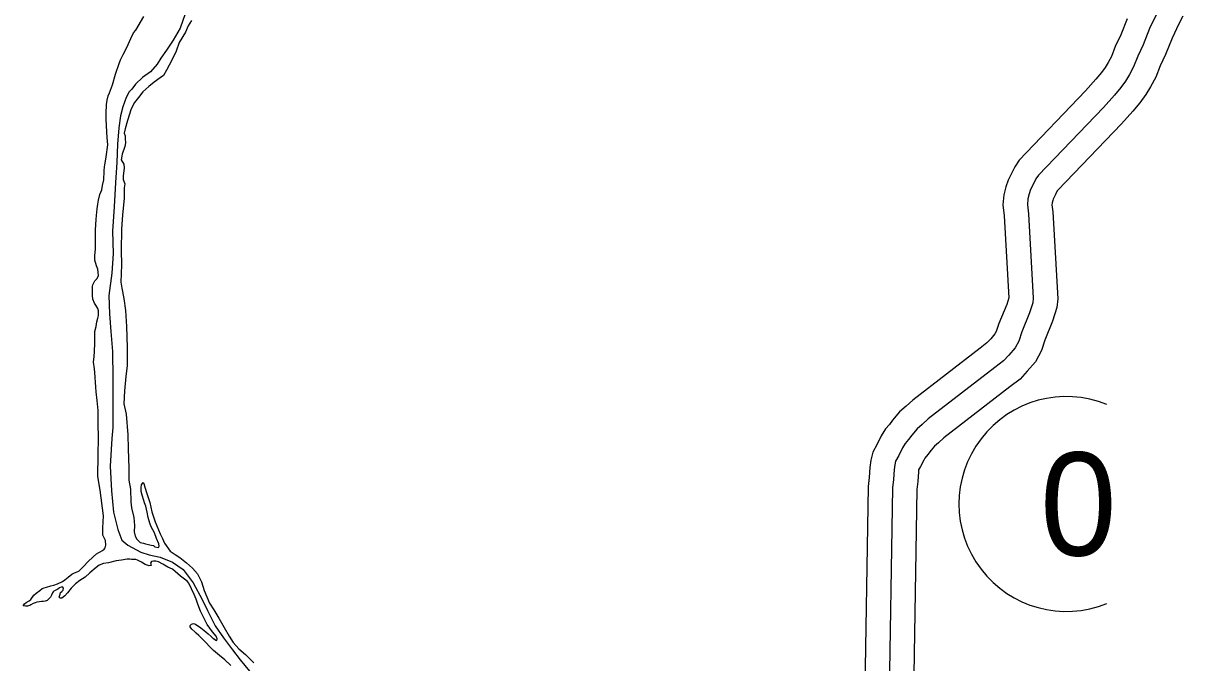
# Model space of a CAD drawing. Extents: x 31699 to 244310, y -8841 to 11474.
# Drawn here: x 148882.3 to 149357.6, y -242.3 to 19.7 of the extents above; entities that cross this region are included whole.
import ezdxf

# ---------------------------------------------------------------- set-up
doc = ezdxf.new("R2010")
doc.units = 0
for name, color, linetype in [('B_Logo', 7, 'Continuous'), ('R_Border Notes', 7, 'Continuous'), ('R_Draft', 7, 'Continuous'), ('R_Logo', 7, 'Continuous'), ('R_XS_EARTHWORK_STAGE2', 7, 'Continuous')]:
    doc.layers.add(name, color=color, linetype=linetype)

msp = doc.modelspace()

# ---------------------------------------------------------------- linework, layer by layer
at = {"layer": 'B_Logo'}
msp.add_lwpolyline([(149347.02, 23.88), (149343.98, 17.49), (149341.35, 10.84), (149339.08, 6.14), (149337.41, 1.77), (149335.66, -1.39), (149334.1, -4.01), (149332.14, -6.71), (149329.52, -9.76), (149325.07, -14.83), (149298.38, -42.58), (149297.4, -44.13), (149296.43, -46.08), (149295.2, -48.5), (149294.62, -50.18), (149294.12, -52.32), (149293.89, -54.73), (149294.28, -58.46), (149296.29, -93.02), (149296.12, -94.83), (149294.78, -98.98), (149291.56, -106.78), (149290.35, -110.53), (149288.86, -113.36), (149286.31, -116.26), (149284.08, -118.7), (149280.59, -121.35), (149253.27, -142.44), (149250.77, -144.68), (149248.67, -146.51), (149246.51, -149.08), (149245.2, -150.9), (149243.83, -152.53), (149242.66, -154.35), (149241.17, -157.37), (149239.87, -159.73), (149239.49, -161.2), (149239.26, -163.21), (149238.98, -167.28), (149238.63, -170.69), (149237.13, -262.39)], dxfattribs=at)
at = {"layer": 'R_Border Notes'}
msp.add_arc((149309.82, -177.29), 44, 67.7471, 292.2529, dxfattribs=at)
at = {"layer": 'R_Draft'}
for points in [[(148915.82, -195.21), (148916.21, -194.2), (148915.98, -192.2), (148914.89, -190.01), (148914.98, -187.07), (148915.24, -182.2), (148913.89, -171.67), (148912.88, -166.07), (148913.02, -157.19), (148913.19, -150.31), (148912.98, -144.24), (148913.03, -139.03), (148912.64, -134.96), (148912.19, -131.36), (148912.04, -129.5), (148911.68, -123.36), (148911.46, -121.89), (148911.16, -119.16), (148911.33, -116.89), (148911.56, -114.88), (148911.71, -111.41), (148911.65, -106.6), (148912.22, -104.52), (148912.52, -102.65), (148912.9, -101.17), (148913.15, -100.1), (148913.19, -98.1), (148912.84, -97.24), (148912.03, -95.85), (148911.55, -94.98), (148910.79, -93.33), (148910.64, -91.86), (148910.75, -90.59), (148910.72, -88.05), (148910.84, -87.45), (148911.23, -86.64), (148911.69, -85.9), (148912.67, -84.95), (148913.12, -83.75), (148912.82, -81.15), (148912.33, -79.68), (148911.7, -77.42), (148911.61, -75.49), (148911.97, -72.88), (148911.89, -67.54), (148911.86, -65), (148912.26, -60.72), (148912.37, -59.12), (148912.67, -56.31), (148912.91, -54.5), (148913.15, -52.76), (148913.72, -50.49), (148914.49, -48.54), (148914.86, -46.8), (148915.36, -44.52), (148915.51, -40.98), (148915.62, -39.04), (148915.74, -38.44), (148916.36, -35.09), (148917.02, -30.21), (148916.71, -27.21), (148916.55, -24.87), (148916.34, -19.6), (148916.24, -17.27), (148916.46, -13.59), (148916.77, -11.92), (148917.07, -10.11), (148917.72, -8.83), (148918.94, -5.61), (148920.08, -1.26), (148921.68, 3.11), (148922.19, 4.65), (148923.29, 6.87), (148924.78, 9.76), (148926.39, 13.39), (148927.49, 15.68), (148928.4, 16.82), (148931.72, 22.48)], [(148915.82, -195.21), (148916.21, -194.2), (148915.98, -192.2), (148914.89, -190.01), (148914.98, -187.07), (148915.24, -182.2), (148913.89, -171.67), (148912.88, -166.07), (148913.02, -157.19), (148913.19, -150.31), (148912.98, -144.24), (148913.03, -139.03), (148912.64, -134.96), (148912.19, -131.36), (148912.04, -129.5), (148911.68, -123.36), (148911.46, -121.89), (148911.16, -119.16), (148911.33, -116.89), (148911.56, -114.88), (148911.71, -111.41), (148911.65, -106.6), (148912.22, -104.52), (148912.52, -102.65), (148912.9, -101.17), (148913.15, -100.1), (148913.19, -98.1), (148912.84, -97.24), (148912.03, -95.85), (148911.55, -94.98), (148910.79, -93.33), (148910.64, -91.86), (148910.75, -90.59), (148910.72, -88.05), (148910.84, -87.45), (148911.23, -86.64), (148911.69, -85.9), (148912.67, -84.95), (148913.12, -83.75), (148912.82, -81.15), (148912.33, -79.68), (148911.7, -77.42), (148911.61, -75.49), (148911.97, -72.88), (148911.89, -67.54), (148911.86, -65), (148912.26, -60.72), (148912.37, -59.12), (148912.67, -56.31), (148912.91, -54.5), (148913.15, -52.76), (148913.72, -50.49), (148914.49, -48.54), (148914.86, -46.8), (148915.36, -44.52), (148915.51, -40.98), (148915.62, -39.04), (148915.74, -38.44), (148916.36, -35.09), (148917.02, -30.21), (148916.71, -27.21), (148916.55, -24.87), (148916.34, -19.6), (148916.24, -17.27), (148916.46, -13.59), (148916.77, -11.92), (148917.07, -10.11), (148917.72, -8.83), (148918.94, -5.61), (148920.08, -1.26), (148921.68, 3.11), (148922.19, 4.65), (148923.29, 6.87), (148924.78, 9.76), (148926.39, 13.39), (148927.49, 15.68), (148928.4, 16.82), (148931.72, 22.48)], [(148951.24, 20.82), (148949.94, 18.53), (148948.85, 16.05), (148946.18, 11.74), (148945.03, 8.18), (148943.22, 4.48), (148941.01, 0.45), (148939.85, -1.71), (148938.4, -2.73), (148935.96, -4.43), (148933.85, -6.2), (148931.36, -8.44), (148929.59, -10.73), (148927.96, -12.83), (148926.6, -15.38), (148925.07, -20.15), (148924.12, -23.63), (148923.61, -25.44), (148924.02, -26.44), (148924.04, -27.71), (148924.2, -29.31), (148923.89, -30.78), (148922.87, -33.93), (148922.43, -36.27), (148923.52, -38.06), (148923.68, -39.53), (148923.33, -43.01), (148923.21, -44.41), (148923.9, -46.2), (148923.73, -47.74), (148923.72, -52.08), (148923.02, -58.77), (148922.57, -64.65), (148922.49, -73.46), (148922.57, -79.27), (148922.34, -86.35), (148922.77, -88.81), (148923.5, -93.14), (148924.24, -98.01), (148924.66, -104.61), (148924.85, -113.22), (148924.95, -120.5), (148924.35, -125.05), (148923.77, -130.93), (148923.58, -136.21), (148924.43, -140.47), (148925.22, -149), (148925.3, -154.74), (148925.55, -162.62), (148925.61, -167.49), (148926.33, -171.15), (148926.34, -176.36), (148926.71, -178.89), (148927.63, -182.89), (148927.94, -186.09), (148927.78, -188.63), (148928.13, -190.42), (148928.82, -191.68), (148929.76, -192.6), (148930.23, -193), (148931.57, -193.31), (148932.44, -193.57), (148933.64, -193.95), (148934.77, -194.13), (148935.64, -194.32), (148936.25, -194.78), (148937.72, -195.16), (148937.98, -194.62), (148937.89, -193.62), (148936.87, -191.43), (148936.1, -189.17), (148934.74, -186.66), (148934.18, -185.13), (148933.55, -182.8), (148933.12, -180.6), (148932.55, -178.21), (148932, -176.81), (148931.72, -175.82), (148931.03, -173.69), (148930.67, -172.23), (148930.65, -170.56), (148930.77, -169.49), (148931.49, -168.54), (148931.62, -168.67)], [(148951.24, 20.82), (148949.94, 18.53), (148948.85, 16.05), (148946.18, 11.74), (148945.03, 8.18), (148943.22, 4.48), (148941.01, 0.45), (148939.85, -1.71), (148938.4, -2.73), (148935.96, -4.43), (148933.85, -6.2), (148931.36, -8.44), (148929.59, -10.73), (148927.96, -12.83), (148926.6, -15.38), (148925.07, -20.15), (148924.12, -23.63), (148923.61, -25.44), (148924.02, -26.44), (148924.04, -27.71), (148924.2, -29.31), (148923.89, -30.78), (148922.87, -33.93), (148922.43, -36.27), (148923.52, -38.06), (148923.68, -39.53), (148923.33, -43.01), (148923.21, -44.41), (148923.9, -46.2), (148923.73, -47.74), (148923.72, -52.08), (148923.02, -58.77), (148922.57, -64.65), (148922.49, -73.46), (148922.57, -79.27), (148922.34, -86.35), (148922.77, -88.81), (148923.5, -93.14), (148924.24, -98.01), (148924.66, -104.61), (148924.85, -113.22), (148924.95, -120.5), (148924.35, -125.05), (148923.77, -130.93), (148923.58, -136.21), (148924.43, -140.47), (148925.22, -149), (148925.3, -154.74), (148925.55, -162.62), (148925.61, -167.49), (148926.33, -171.15), (148926.34, -176.36), (148926.71, -178.89), (148927.63, -182.89), (148927.94, -186.09), (148927.78, -188.63), (148928.13, -190.42), (148928.82, -191.68), (148929.76, -192.6), (148930.23, -193), (148931.57, -193.31), (148932.44, -193.57), (148933.64, -193.95), (148934.77, -194.13), (148935.64, -194.32), (148936.25, -194.78), (148937.72, -195.16), (148937.98, -194.62), (148937.89, -193.62), (148936.87, -191.43), (148936.1, -189.17), (148934.74, -186.66), (148934.18, -185.13), (148933.55, -182.8), (148933.12, -180.6), (148932.55, -178.21), (148932, -176.81), (148931.72, -175.82), (148931.03, -173.69), (148930.67, -172.23), (148930.65, -170.56), (148930.77, -169.49), (148931.49, -168.54), (148931.62, -168.67)], [(148931.62, -168.67), (148931.69, -168.87), (148932.11, -170.34), (148932.94, -172.93), (148934.13, -176.72), (148935.05, -180.51), (148936.37, -184.63), (148938.44, -189.48), (148939.33, -191.4), (148940.15, -193.32), (148942.53, -196.56), (148944.61, -197.93), (148946.49, -199.17), (148949.25, -201.34), (148951.74, -203.57), (148953.71, -205.95), (148955.42, -209.13), (148956.4, -212.79), (148958.67, -217.9), (148960.37, -220.68), (148962.41, -224.05), (148964.6, -227.89), (148966.71, -231.47), (148968.34, -233.98), (148970.71, -236.62), (148973.34, -238.98), (148976.85, -242.41)], [(148931.62, -168.67), (148931.69, -168.87), (148932.11, -170.34), (148932.94, -172.93), (148934.13, -176.72), (148935.05, -180.51), (148936.37, -184.63), (148938.44, -189.48), (148939.33, -191.4), (148940.15, -193.32), (148942.53, -196.56), (148944.61, -197.93), (148946.49, -199.17), (148949.25, -201.34), (148951.74, -203.57), (148953.71, -205.95), (148955.42, -209.13), (148956.4, -212.79), (148958.67, -217.9), (148960.37, -220.68), (148962.41, -224.05), (148964.6, -227.89), (148966.71, -231.47), (148968.34, -233.98), (148970.71, -236.62), (148973.34, -238.98), (148976.85, -242.41)], [(148952.43, -214.38), (148950.17, -209.74), (148949.49, -208.88), (148946.73, -206.85), (148943.43, -204.03), (148941.62, -203.18), (148939.48, -202.01), (148937.73, -201.04), (148936.66, -200.78), (148935.73, -200.66), (148934.93, -200.81), (148934.41, -201.55), (148934.69, -202.48), (148934.63, -202.48), (148933.96, -202.56), (148932.69, -202.24), (148932.22, -202.05), (148930.75, -201.14), (148929.2, -200.29), (148928.4, -200.03), (148926.67, -200.06), (148926.01, -199.93), (148924.94, -199.95), (148922.55, -200.25), (148920.42, -200.55), (148917.24, -201.33), (148917.24, -201.4), (148915.18, -201.69), (148913.46, -202.32), (148912.21, -203.34), (148909.58, -205.44), (148907.74, -207.27), (148905.57, -208.64), (148903.79, -210), (148901.95, -211.83), (148900.38, -213.65), (148899.33, -214.87), (148898.08, -215.82), (148897.42, -215.9), (148897.41, -215.83), (148897.35, -215.77), (148897.08, -215.5), (148897.39, -214.3), (148897.58, -213.56), (148898.11, -213.15), (148898.63, -212.61), (148898.76, -211.81), (148898.41, -211.21), (148897.88, -211.35), (148897.22, -211.7), (148896.43, -212.18), (148895.97, -212.45), (148894.91, -213), (148894.58, -213.34), (148894.26, -213.74), (148893.94, -214.61), (148893.42, -215.42), (148892.11, -216.84), (148891.31, -217.12), (148890.51, -217.27), (148889.78, -217.28), (148888.92, -217.36), (148887.86, -217.51), (148887.13, -217.72), (148886.4, -218.06), (148885.47, -218.54), (148884.95, -218.82), (148884.42, -219.02), (148884.02, -219.16), (148883.29, -219.11), (148882.29, -218.99), (148882.87, -218.18), (148883.53, -217.63), (148884.72, -216.95), (148885.38, -216.47), (148886.62, -214.65), (148887.6, -213.84), (148889.05, -212.68), (148890.11, -211.93), (148890.9, -211.65), (148891.89, -211.31), (148893.62, -210.88), (148894.88, -210.53), (148896.33, -209.97), (148898.38, -209.08), (148899.31, -208.33), (148900.69, -207.31), (148902.27, -206.08), (148903.32, -205.47), (148904.45, -205.05), (148905.04, -204.77), (148906.49, -203.49), (148907.15, -202.74), (148908.72, -201.05), (148910.95, -198.95), (148912.33, -197.66), (148913.26, -197.11), (148913.78, -196.84), (148914.84, -196.36), (148915.5, -195.75), (148915.82, -195.21)], [(148952.43, -214.38), (148950.17, -209.74), (148949.49, -208.88), (148946.73, -206.85), (148943.43, -204.03), (148941.62, -203.18), (148939.48, -202.01), (148937.73, -201.04), (148936.66, -200.78), (148935.73, -200.66), (148934.93, -200.81), (148934.41, -201.55), (148934.69, -202.48), (148934.63, -202.48), (148933.96, -202.56), (148932.69, -202.24), (148932.22, -202.05), (148930.75, -201.14), (148929.2, -200.29), (148928.4, -200.03), (148926.67, -200.06), (148926.01, -199.93), (148924.94, -199.95), (148922.55, -200.25), (148920.42, -200.55), (148917.24, -201.33), (148917.24, -201.4), (148915.18, -201.69), (148913.46, -202.32), (148912.21, -203.34), (148909.58, -205.44), (148907.74, -207.27), (148905.57, -208.64), (148903.79, -210), (148901.95, -211.83), (148900.38, -213.65), (148899.33, -214.87), (148898.08, -215.82), (148897.42, -215.9), (148897.41, -215.83), (148897.35, -215.77), (148897.08, -215.5), (148897.39, -214.3), (148897.58, -213.56), (148898.11, -213.15), (148898.63, -212.61), (148898.76, -211.81), (148898.41, -211.21), (148897.88, -211.35), (148897.22, -211.7), (148896.43, -212.18), (148895.97, -212.45), (148894.91, -213), (148894.58, -213.34), (148894.26, -213.74), (148893.94, -214.61), (148893.42, -215.42), (148892.11, -216.84), (148891.31, -217.12), (148890.51, -217.27), (148889.78, -217.28), (148888.92, -217.36), (148887.86, -217.51), (148887.13, -217.72), (148886.4, -218.06), (148885.47, -218.54), (148884.95, -218.82), (148884.42, -219.02), (148884.02, -219.16), (148883.29, -219.11), (148882.29, -218.99), (148882.87, -218.18), (148883.53, -217.63), (148884.72, -216.95), (148885.38, -216.47), (148886.62, -214.65), (148887.6, -213.84), (148889.05, -212.68), (148890.11, -211.93), (148890.9, -211.65), (148891.89, -211.31), (148893.62, -210.88), (148894.88, -210.53), (148896.33, -209.97), (148898.38, -209.08), (148899.31, -208.33), (148900.69, -207.31), (148902.27, -206.08), (148903.32, -205.47), (148904.45, -205.05), (148905.04, -204.77), (148906.49, -203.49), (148907.15, -202.74), (148908.72, -201.05), (148910.95, -198.95), (148912.33, -197.66), (148913.26, -197.11), (148913.78, -196.84), (148914.84, -196.36), (148915.5, -195.75), (148915.82, -195.21)], [(148967.35, -243.48), (148964.92, -241.17), (148962.7, -239.34), (148960.27, -237.37), (148959.4, -236.51), (148956.42, -233.35), (148955.41, -232.23), (148954.26, -231.18), (148953.18, -230.26), (148952.58, -229.73), (148951.43, -228.61), (148950.68, -227.56), (148950.68, -227.02), (148951.33, -226.48), (148952.06, -226.27), (148952.87, -226.46), (148955.15, -228.03), (148957.1, -229.67), (148958.11, -230.52), (148959.39, -231.57), (148960.2, -232.36), (148960.27, -232.43), (148961.21, -233.08), (148961.68, -233.28), (148961.8, -232.54), (148961.32, -231.41), (148959.83, -229.7), (148957.72, -226.59), (148956.7, -224.8), (148954.99, -221.22), (148953.82, -218.37), (148953.12, -216.24), (148952.43, -214.38)], [(148967.35, -243.48), (148964.92, -241.17), (148962.7, -239.34), (148960.27, -237.37), (148959.4, -236.51), (148956.42, -233.35), (148955.41, -232.23), (148954.26, -231.18), (148953.18, -230.26), (148952.58, -229.73), (148951.43, -228.61), (148950.68, -227.56), (148950.68, -227.02), (148951.33, -226.48), (148952.06, -226.27), (148952.87, -226.46), (148955.15, -228.03), (148957.1, -229.67), (148958.11, -230.52), (148959.39, -231.57), (148960.2, -232.36), (148960.27, -232.43), (148961.21, -233.08), (148961.68, -233.28), (148961.8, -232.54), (148961.32, -231.41), (148959.83, -229.7), (148957.72, -226.59), (148956.7, -224.8), (148954.99, -221.22), (148953.82, -218.37), (148953.12, -216.24), (148952.43, -214.38)]]:
    msp.add_lwpolyline(points, dxfattribs=at)
at = {"layer": 'R_Logo'}
msp.add_lwpolyline([(148948.61, 23.46), (148946.56, 17.68), (148943.77, 12.7), (148940.97, 8.59), (148938.68, 5.29), (148937.19, 2.93), (148934.5, -0.25), (148931.21, -2.63), (148928.32, -5.28), (148926.75, -7.3), (148925.77, -8.45), (148924.47, -10.74), (148923.19, -14.56), (148922.18, -18.25), (148921.45, -23.14), (148920.88, -29.89), (148920.72, -37.37), (148920.1, -45.59), (148919.58, -55.61), (148918.92, -65.57), (148919.12, -74.71), (148918.56, -82.73), (148917.43, -91.9), (148917.6, -99.44), (148918.23, -106.57), (148918.88, -114.84), (148918.97, -125.86), (148919.06, -136.61), (148918.99, -146.02), (148918.59, -150.5), (148917.88, -161.79), (148918.42, -171.93), (148919.34, -180.6), (148921.11, -187.72), (148922.7, -192.1), (148925.19, -194.2), (148930.49, -197), (148933.9, -198.09), (148938.37, -199.09), (148943.52, -201.15), (148947.89, -204.16), (148951.96, -209.65), (148955.65, -216.47), (148957.85, -220.98), (148960.93, -227.21), (148964.33, -232.17), (148968.05, -237.06), (148971.17, -241.08), (148975.03, -245.77)], dxfattribs=at)
msp.add_lwpolyline([(148948.61, 23.46), (148946.56, 17.68), (148943.77, 12.7), (148940.97, 8.59), (148938.68, 5.29), (148937.19, 2.93), (148934.5, -0.25), (148931.21, -2.63), (148928.32, -5.28), (148926.75, -7.3), (148925.77, -8.45), (148924.47, -10.74), (148923.19, -14.56), (148922.18, -18.25), (148921.45, -23.14), (148920.88, -29.89), (148920.72, -37.37), (148920.1, -45.59), (148919.58, -55.61), (148918.92, -65.57), (148919.12, -74.71), (148918.56, -82.73), (148917.43, -91.9), (148917.6, -99.44), (148918.23, -106.57), (148918.88, -114.84), (148918.97, -125.86), (148919.06, -136.61), (148918.99, -146.02), (148918.59, -150.5), (148917.88, -161.79), (148918.42, -171.93), (148919.34, -180.6), (148921.11, -187.72), (148922.7, -192.1), (148925.19, -194.2), (148930.49, -197), (148933.9, -198.09), (148938.37, -199.09), (148943.52, -201.15), (148947.89, -204.16), (148951.96, -209.65), (148955.65, -216.47), (148957.85, -220.98), (148960.93, -227.21), (148964.33, -232.17), (148968.05, -237.06), (148971.17, -241.08), (148975.03, -245.77)], dxfattribs=at)
at = {"layer": 'R_XS_EARTHWORK_STAGE2'}
for points in [[(149334.81, 21.49), (149332.18, 14.86), (149329.89, 10.1), (149328.32, 6), (149326.99, 3.59), (149325.74, 1.49), (149324.29, -0.5), (149321.98, -3.19), (149317.71, -8.06), (149290.46, -36.39), (149288.67, -39.23), (149287.5, -41.59), (149285.97, -44.6), (149285, -47.41), (149284.23, -50.7), (149283.84, -54.76), (149284.31, -59.27), (149286.26, -92.81), (149285.38, -95.54), (149282.17, -103.33), (149281.1, -106.63), (149280.57, -107.65), (149278.86, -109.59), (149277.31, -111.29), (149274.51, -113.42), (149246.87, -134.75), (149244.15, -137.19), (149241.52, -139.48), (149238.61, -142.94), (149237.31, -144.75), (149235.78, -146.56), (149233.94, -149.41), (149232.3, -152.75), (149230.5, -156.01), (149229.64, -159.36), (149229.29, -162.28), (149229.01, -166.43), (149228.64, -170.1), (149227.15, -260.76)], [(149357.57, 22.58), (149355.99, 19.46), (149353.15, 13.5), (149350.51, 6.83), (149348.27, 2.18), (149346.5, -2.45), (149344.34, -6.37), (149342.46, -9.52), (149339.99, -12.92), (149337.07, -16.32), (149332.43, -21.59), (149306.29, -48.78), (149306.13, -49.04), (149305.36, -50.57), (149304.43, -52.41), (149304.25, -52.95), (149304.01, -53.95), (149303.94, -54.7), (149304.25, -57.66), (149306.32, -93.21), (149305.97, -96.86), (149304.18, -102.43), (149300.96, -110.22), (149299.6, -114.43), (149297.15, -119.07), (149293.75, -122.94), (149290.85, -126.11), (149286.67, -129.29), (149259.67, -150.13), (149257.4, -152.17), (149255.82, -153.54), (149254.41, -155.22), (149253.1, -157.06), (149251.88, -158.49), (149251.38, -159.28), (149250.04, -161.99), (149249.31, -163.31), (149249.22, -164.13), (149248.95, -168.13), (149248.62, -171.29), (149247.1, -264.01)]]:
    msp.add_lwpolyline(points, dxfattribs=at)

# ---------------------------------------------------------------- texts
at = {"layer": 'R_Border Notes'}
msp.add_text('0', height=42.24, dxfattribs=at).set_placement((149299.06, -198.41))

doc.saveas('drawing.dxf')
